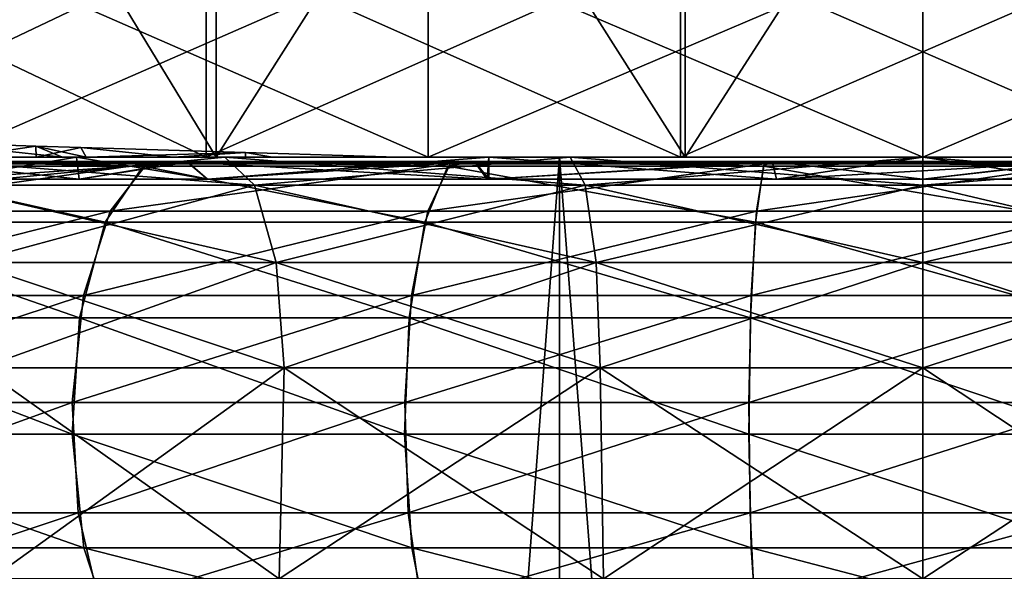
# Model space of a CAD drawing. Extents: x 0 to 200, y 18 to 95.
# Tile 398 of 491: x 170.52 to 175.19, y 65.26 to 67.88. Entities that reach past the tile are written whole.
import ezdxf

# ---------------------------------------------------------------- set-up
doc = ezdxf.new("R2010")
doc.units = 0

msp = doc.modelspace()

# ---------------------------------------------------------------- linework, layer by layer
for points in [[(171.449112, 70.72702, 32.767685), (169.316849, 67.22702, 33.499695), (171.449112, 67.22702, 32.767685)], [(171.449112, 70.72702, 32.767685), (169.316849, 70.72702, 33.499695), (169.316849, 67.22702, 33.499695)], [(169.316849, 70.72702, 58.500305), (171.449112, 67.22702, 59.232315), (169.316849, 67.22702, 58.500305)], [(169.316849, 70.72702, 58.500305), (171.449112, 70.72702, 59.232315), (171.449112, 67.22702, 59.232315)], [(173.672791, 70.72702, 32.396622), (171.449112, 67.22702, 32.767685), (173.672791, 67.22702, 32.396622)], [(173.672791, 70.72702, 32.396622), (171.449112, 70.72702, 32.767685), (171.449112, 67.22702, 32.767685)], [(171.449112, 70.72702, 59.232315), (173.672791, 67.22702, 59.603378), (171.449112, 67.22702, 59.232315)], [(171.449112, 70.72702, 59.232315), (173.672791, 70.72702, 59.603378), (173.672791, 67.22702, 59.603378)], [(175.9272, 67.22702, 32.396622), (175.9272, 70.72702, 32.396622), (173.672791, 67.22702, 32.396622)], [(175.9272, 70.72702, 32.396622), (173.672791, 70.72702, 32.396622), (173.672791, 67.22702, 32.396622)], [(173.672791, 70.72702, 59.603378), (175.9272, 67.22702, 59.603378), (173.672791, 67.22702, 59.603378)], [(173.672791, 70.72702, 59.603378), (175.9272, 70.72702, 59.603378), (175.9272, 67.22702, 59.603378)], [(169.299988, 67.22702, 36.473721), (171.400803, 68.227013, 35.53838), (171.400803, 67.22702, 35.53838)], [(169.299988, 68.227013, 36.473721), (171.400803, 68.227013, 35.53838), (169.299988, 67.22702, 36.473721)], [(171.400803, 67.22702, 56.46162), (169.299988, 68.227013, 55.526279), (169.299988, 67.22702, 55.526279)], [(171.400803, 68.227013, 56.46162), (169.299988, 68.227013, 55.526279), (171.400803, 67.22702, 56.46162)], [(170.164734, 67.22702, 31.734152), (172.453476, 68.227013, 31.184675), (172.453476, 67.22702, 31.184675)], [(170.164734, 68.227013, 31.734152), (172.453476, 68.227013, 31.184675), (170.164734, 67.22702, 31.734152)], [(172.453476, 67.22702, 60.815327), (170.164734, 68.227013, 60.265846), (170.164734, 67.22702, 60.265846)], [(172.453476, 68.227013, 60.815327), (170.164734, 68.227013, 60.265846), (172.453476, 67.22702, 60.815327)], [(171.400803, 67.22702, 35.53838), (173.650177, 68.227013, 35.060261), (173.650177, 67.22702, 35.060261)], [(171.400803, 68.227013, 35.53838), (173.650177, 68.227013, 35.060261), (171.400803, 67.22702, 35.53838)], [(173.650177, 67.22702, 56.939739), (171.400803, 68.227013, 56.46162), (171.400803, 67.22702, 56.46162)], [(173.650177, 68.227013, 56.939739), (171.400803, 68.227013, 56.46162), (173.650177, 67.22702, 56.939739)], [(172.453476, 67.22702, 31.184675), (174.799988, 68.227013, 31), (174.799988, 67.22702, 31)], [(172.453476, 68.227013, 31.184675), (174.799988, 68.227013, 31), (172.453476, 67.22702, 31.184675)], [(174.799988, 67.22702, 61), (172.453476, 68.227013, 60.815327), (172.453476, 67.22702, 60.815327)], [(174.799988, 68.227013, 61), (172.453476, 68.227013, 60.815327), (174.799988, 67.22702, 61)], [(173.650177, 68.227013, 35.060261), (175.949814, 68.227013, 35.060261), (173.650177, 67.22702, 35.060261)], [(175.949814, 68.227013, 35.060261), (175.949814, 67.22702, 35.060261), (173.650177, 67.22702, 35.060261)], [(175.949814, 67.22702, 56.939739), (173.650177, 68.227013, 56.939739), (173.650177, 67.22702, 56.939739)], [(175.949814, 68.227013, 56.939739), (173.650177, 68.227013, 56.939739), (175.949814, 67.22702, 56.939739)], [(174.799988, 68.227013, 31), (177.146515, 68.227013, 31.184675), (174.799988, 67.22702, 31)], [(177.146515, 68.227013, 31.184675), (177.146515, 67.22702, 31.184675), (174.799988, 67.22702, 31)], [(177.146515, 68.227013, 60.815327), (174.799988, 68.227013, 61), (177.146515, 67.22702, 60.815327)], [(174.799988, 68.227013, 61), (174.799988, 67.22702, 61), (177.146515, 67.22702, 60.815327)], [(170.111176, 67.22702, 36.976509), (170.069672, 67.296127, 36.894676), (170.719559, 67.22702, 36.634823)], [(170.069672, 67.296127, 36.894676), (170.592392, 67.278961, 36.600773), (170.719559, 67.22702, 36.634823)], [(170.592392, 67.278961, 36.600773), (170.069672, 67.296127, 36.894676), (170.241913, 67.22702, 36.758068)], [(170.592392, 67.278961, 36.600773), (170.241913, 67.22702, 36.758068), (170.595245, 67.22702, 36.607471)], [(170.719559, 67.22702, 36.634823), (170.592392, 67.278961, 36.600773), (170.832565, 67.22702, 36.58604)], [(170.592392, 67.278961, 36.600773), (170.806137, 67.272491, 36.526661), (170.832565, 67.22702, 36.58604)], [(170.806137, 67.272491, 36.526661), (170.592392, 67.278961, 36.600773), (170.595245, 67.22702, 36.607471)], [(170.806137, 67.272491, 36.526661), (170.595245, 67.22702, 36.607471), (171.245392, 67.22702, 36.33036)], [(171.586929, 67.248833, 36.255939), (170.806137, 67.272491, 36.526661), (171.245392, 67.22702, 36.33036)], [(170.806137, 67.272491, 36.526661), (171.586929, 67.248833, 36.255939), (170.832565, 67.22702, 36.58604)], [(170.832565, 67.22702, 36.58604), (171.586929, 67.248833, 36.255939), (171.588181, 67.22702, 36.259861)], [(171.586929, 67.248833, 36.255939), (171.245392, 67.22702, 36.33036), (172.30719, 67.22702, 36.006207)], [(171.715805, 67.22702, 36.204769), (171.586929, 67.248833, 36.255939), (172.30719, 67.22702, 36.006207)], [(171.588181, 67.22702, 36.259861), (171.586929, 67.248833, 36.255939), (171.715805, 67.22702, 36.204769)], [(171.449112, 67.22702, 32.767685), (167.990143, 67.22702, 32.634903), (170.164734, 67.22702, 31.734152)], [(171.449112, 67.22702, 32.767685), (169.316849, 67.22702, 33.499695), (167.990143, 67.22702, 32.634903)], [(170.786575, 67.22702, 37.666039), (168.917725, 67.22702, 37.77948), (169.425629, 67.22702, 37.419704)], [(169.032715, 67.22702, 38.768059), (168.917725, 67.22702, 37.77948), (170.786575, 67.22702, 37.666039)], [(169.032715, 67.22702, 38.768059), (170.786575, 67.22702, 37.666039), (170.156769, 67.122658, 37.999813)], [(170.786575, 67.22702, 54.333961), (169.032715, 67.22702, 53.231941), (170.156769, 67.122658, 54.000187)], [(170.786575, 67.22702, 54.333961), (169.299988, 67.22702, 55.526279), (169.032715, 67.22702, 53.231941)], [(170.595245, 67.22702, 36.607471), (169.299988, 67.22702, 36.473721), (171.400803, 67.22702, 35.53838)], [(170.595245, 67.22702, 36.607471), (170.241913, 67.22702, 36.758068), (169.299988, 67.22702, 36.473721)], [(171.400803, 67.22702, 56.46162), (169.299988, 67.22702, 55.526279), (170.786575, 67.22702, 54.333961)], [(171.449112, 67.22702, 59.232315), (170.164734, 67.22702, 60.265846), (169.316849, 67.22702, 58.500305)], [(170.786575, 67.22702, 37.666039), (169.425629, 67.22702, 37.419704), (169.822037, 67.22702, 37.138897)], [(169.718918, 22.227015, 31.886789), (173.075943, 67.22702, 31.099409), (173.075943, 22.227015, 31.099409)], [(169.718918, 67.22702, 31.886789), (173.075943, 67.22702, 31.099409), (169.718918, 22.227015, 31.886789)], [(173.075943, 22.227015, 60.900593), (169.718918, 67.22702, 60.113213), (169.718918, 22.227015, 60.113213)], [(173.075943, 67.22702, 60.900593), (169.718918, 67.22702, 60.113213), (173.075943, 22.227015, 60.900593)], [(169.718918, 67.22702, 31.886789), (171.489639, 67.22702, 34.725956), (173.075943, 67.22702, 31.099409)], [(169.918869, 67.22702, 35.311825), (171.489639, 67.22702, 34.725956), (169.718918, 67.22702, 31.886789)], [(169.718918, 67.22702, 60.113213), (171.489639, 67.22702, 57.274044), (169.918869, 67.22702, 56.688175)], [(169.718918, 67.22702, 60.113213), (173.127792, 67.22702, 57.630402), (171.489639, 67.22702, 57.274044)], [(169.718918, 67.22702, 60.113213), (173.075943, 67.22702, 60.900593), (173.127792, 67.22702, 57.630402)], [(171.102463, 67.18293, 55.376312), (170.021545, 67.205559, 54.233173), (169.740616, 67.18293, 54.717209)], [(169.765015, 67.195152, 37.324833), (171.313782, 67.20237, 37.15958), (171.120285, 67.195152, 36.668911)], [(170.029785, 67.20237, 37.781013), (171.313782, 67.20237, 37.15958), (169.765015, 67.195152, 37.324833)], [(172.741669, 67.22702, 36.981918), (169.822037, 67.22702, 37.138897), (174.799988, 67.22702, 36.75)], [(169.822037, 67.22702, 37.138897), (170.111176, 67.22702, 36.976509), (174.799988, 67.22702, 36.75)], [(170.786575, 67.22702, 37.666039), (169.822037, 67.22702, 37.138897), (172.741669, 67.22702, 36.981918)], [(169.918869, 67.22702, 35.311825), (170.126572, 67.09304, 35.76664), (171.630508, 67.09304, 35.205704)], [(171.489639, 67.22702, 34.725956), (169.918869, 67.22702, 35.311825), (171.630508, 67.09304, 35.205704)], [(169.918869, 67.22702, 56.688175), (171.489639, 67.22702, 57.274044), (170.126572, 67.09304, 56.23336)], [(170.021545, 67.205559, 54.233173), (170.797928, 67.122658, 54.310493), (170.156769, 67.122658, 54.000187)], [(170.021545, 67.205559, 54.233173), (171.30777, 67.205559, 54.855679), (170.797928, 67.122658, 54.310493)], [(171.30777, 67.205559, 54.855679), (170.021545, 67.205559, 54.233173), (171.102463, 67.18293, 55.376312)], [(171.313782, 67.20237, 37.15958), (170.029785, 67.20237, 37.781013), (170.156769, 67.122658, 37.999813)], [(174.799988, 67.22702, 36.75), (170.111176, 67.22702, 36.976509), (170.719559, 67.22702, 36.634823)], [(171.489639, 67.22702, 57.274044), (171.630508, 67.09304, 56.794296), (170.126572, 67.09304, 56.23336)], [(170.156769, 67.122658, 37.999813), (170.786575, 67.22702, 37.666039), (170.797928, 67.122658, 37.689507)], [(170.797928, 67.122658, 54.310493), (170.786575, 67.22702, 54.333961), (170.156769, 67.122658, 54.000187)], [(171.313782, 67.20237, 37.15958), (170.156769, 67.122658, 37.999813), (170.797928, 67.122658, 37.689507)], [(173.672791, 67.22702, 32.396622), (170.164734, 67.22702, 31.734152), (172.453476, 67.22702, 31.184675)], [(173.672791, 67.22702, 32.396622), (171.449112, 67.22702, 32.767685), (170.164734, 67.22702, 31.734152)], [(172.453476, 67.22702, 60.815327), (170.164734, 67.22702, 60.265846), (171.449112, 67.22702, 59.232315)], [(171.245392, 67.22702, 36.33036), (170.595245, 67.22702, 36.607471), (171.400803, 67.22702, 35.53838)], [(174.799988, 67.22702, 36.75), (170.719559, 67.22702, 36.634823), (170.832565, 67.22702, 36.58604)], [(170.797928, 67.122658, 37.689507), (170.786575, 67.22702, 37.666039), (171.406586, 67.122658, 37.394924)], [(170.786575, 67.22702, 37.666039), (172.741669, 67.22702, 36.981918), (171.406586, 67.122658, 37.394924)], [(171.406586, 67.122658, 54.605076), (170.786575, 67.22702, 54.333961), (170.797928, 67.122658, 54.310493)], [(172.741669, 67.22702, 55.018082), (170.786575, 67.22702, 54.333961), (171.406586, 67.122658, 54.605076)], [(172.741669, 67.22702, 55.018082), (171.400803, 67.22702, 56.46162), (170.786575, 67.22702, 54.333961)], [(171.30777, 67.205559, 54.855679), (171.406586, 67.122658, 54.605076), (170.797928, 67.122658, 54.310493)], [(171.313782, 67.20237, 37.15958), (170.797928, 67.122658, 37.689507), (171.406586, 67.122658, 37.394924)], [(174.799988, 67.22702, 36.75), (170.832565, 67.22702, 36.58604), (171.588181, 67.22702, 36.259861)], [(172.547607, 67.18293, 55.824142), (171.30777, 67.205559, 54.855679), (171.102463, 67.18293, 55.376312)], [(171.120285, 67.195152, 36.668911), (172.676346, 67.20237, 36.737343), (172.558472, 67.195152, 36.22324)], [(171.313782, 67.20237, 37.15958), (172.676346, 67.20237, 36.737343), (171.120285, 67.195152, 36.668911)], [(172.30719, 67.22702, 36.006207), (171.245392, 67.22702, 36.33036), (171.400803, 67.22702, 35.53838)], [(171.30777, 67.205559, 54.855679), (172.672684, 67.205559, 55.278645), (171.406586, 67.122658, 54.605076)], [(172.672684, 67.205559, 55.278645), (171.30777, 67.205559, 54.855679), (172.547607, 67.18293, 55.824142)], [(172.676346, 67.20237, 36.737343), (171.313782, 67.20237, 37.15958), (172.73288, 67.122658, 36.983929)], [(171.313782, 67.20237, 37.15958), (171.406586, 67.122658, 37.394924), (172.73288, 67.122658, 36.983929)], [(172.30719, 67.22702, 36.006207), (171.400803, 67.22702, 35.53838), (173.650177, 67.22702, 35.060261)], [(173.650177, 67.22702, 56.939739), (171.400803, 67.22702, 56.46162), (172.741669, 67.22702, 55.018082)], [(171.406586, 67.122658, 37.394924), (172.741669, 67.22702, 36.981918), (172.73288, 67.122658, 36.983929)], [(172.73288, 67.122658, 55.016071), (172.741669, 67.22702, 55.018082), (171.406586, 67.122658, 54.605076)], [(172.672684, 67.205559, 55.278645), (172.73288, 67.122658, 55.016071), (171.406586, 67.122658, 54.605076)], [(173.672791, 67.22702, 59.603378), (172.453476, 67.22702, 60.815327), (171.449112, 67.22702, 59.232315)], [(171.489639, 67.22702, 34.725956), (171.630508, 67.09304, 35.205704), (173.198959, 67.09304, 34.86451)], [(173.127792, 67.22702, 34.369598), (171.489639, 67.22702, 34.725956), (173.198959, 67.09304, 34.86451)], [(171.489639, 67.22702, 57.274044), (173.127792, 67.22702, 57.630402), (171.630508, 67.09304, 56.794296)], [(171.489639, 67.22702, 34.725956), (173.127792, 67.22702, 34.369598), (173.075943, 67.22702, 31.099409)], [(174.799988, 67.22702, 36.75), (171.588181, 67.22702, 36.259861), (171.715805, 67.22702, 36.204769)], [(173.127792, 67.22702, 57.630402), (173.198959, 67.09304, 57.13549), (171.630508, 67.09304, 56.794296)], [(174.799988, 67.22702, 36.75), (171.715805, 67.22702, 36.204769), (172.30719, 67.22702, 36.006207)], [(175.949814, 67.22702, 35.060261), (172.30719, 67.22702, 36.006207), (173.650177, 67.22702, 35.060261)], [(174.799988, 67.22702, 36.75), (172.30719, 67.22702, 36.006207), (175.949814, 67.22702, 35.060261)], [(175.9272, 67.22702, 32.396622), (172.453476, 67.22702, 31.184675), (174.799988, 67.22702, 31)], [(175.9272, 67.22702, 32.396622), (173.672791, 67.22702, 32.396622), (172.453476, 67.22702, 31.184675)], [(174.799988, 67.22702, 61), (172.453476, 67.22702, 60.815327), (173.672791, 67.22702, 59.603378)], [(174.043518, 67.18293, 56.05061), (172.672684, 67.205559, 55.278645), (172.547607, 67.18293, 55.824142)], [(172.558472, 67.195152, 36.22324), (174.086746, 67.20237, 36.523819), (174.047165, 67.195152, 35.997864)], [(172.676346, 67.20237, 36.737343), (174.086746, 67.20237, 36.523819), (172.558472, 67.195152, 36.22324)], [(172.672684, 67.205559, 55.278645), (172.741776, 67.122658, 55.017418), (172.73288, 67.122658, 55.016071)], [(172.672684, 67.205559, 55.278645), (174.085526, 67.205559, 55.492535), (172.741776, 67.122658, 55.017418)], [(174.085526, 67.205559, 55.492535), (172.672684, 67.205559, 55.278645), (174.043518, 67.18293, 56.05061)], [(174.086746, 67.20237, 36.523819), (172.676346, 67.20237, 36.737343), (172.741776, 67.122658, 36.982582)], [(172.676346, 67.20237, 36.737343), (172.73288, 67.122658, 36.983929), (172.741776, 67.122658, 36.982582)], [(172.73288, 67.122658, 36.983929), (172.741669, 67.22702, 36.981918), (172.741776, 67.122658, 36.982582)], [(172.741776, 67.122658, 55.017418), (172.741669, 67.22702, 55.018082), (172.73288, 67.122658, 55.016071)], [(172.741669, 67.22702, 36.981918), (174.799988, 67.22702, 36.75), (174.105743, 67.122658, 36.776089)], [(172.741776, 67.122658, 36.982582), (172.741669, 67.22702, 36.981918), (174.105743, 67.122658, 36.776089)], [(174.105743, 67.122658, 55.223911), (172.741669, 67.22702, 55.018082), (172.741776, 67.122658, 55.017418)], [(174.799988, 67.22702, 55.25), (172.741669, 67.22702, 55.018082), (174.105743, 67.122658, 55.223911)], [(174.799988, 67.22702, 55.25), (173.650177, 67.22702, 56.939739), (172.741669, 67.22702, 55.018082)], [(174.085526, 67.205559, 55.492535), (174.105743, 67.122658, 55.223911), (172.741776, 67.122658, 55.017418)], [(174.086746, 67.20237, 36.523819), (172.741776, 67.122658, 36.982582), (174.105743, 67.122658, 36.776089)], [(176.524048, 67.22702, 31.099409), (176.524048, 22.227015, 31.099409), (173.075943, 22.227015, 31.099409)], [(173.075943, 67.22702, 31.099409), (176.524048, 67.22702, 31.099409), (173.075943, 22.227015, 31.099409)], [(176.524048, 22.227015, 60.900593), (173.075943, 67.22702, 60.900593), (173.075943, 22.227015, 60.900593)], [(176.524048, 67.22702, 60.900593), (173.075943, 67.22702, 60.900593), (176.524048, 22.227015, 60.900593)], [(173.127792, 67.22702, 34.369598), (176.524048, 67.22702, 31.099409), (173.075943, 67.22702, 31.099409)], [(173.075943, 67.22702, 60.900593), (174.799988, 67.22702, 57.75), (173.127792, 67.22702, 57.630402)], [(173.075943, 67.22702, 60.900593), (176.524048, 67.22702, 60.900593), (176.472198, 67.22702, 57.630402)], [(174.799988, 67.22702, 57.75), (173.075943, 67.22702, 60.900593), (176.472198, 67.22702, 57.630402)], [(173.127792, 67.22702, 34.369598), (173.198959, 67.09304, 34.86451), (174.799988, 67.09304, 34.75)], [(174.799988, 67.22702, 34.25), (173.127792, 67.22702, 34.369598), (174.799988, 67.09304, 34.75)], [(173.127792, 67.22702, 57.630402), (174.799988, 67.22702, 57.75), (173.198959, 67.09304, 57.13549)], [(173.127792, 67.22702, 34.369598), (174.799988, 67.22702, 34.25), (176.524048, 67.22702, 31.099409)], [(174.799988, 67.22702, 57.75), (174.799988, 67.09304, 57.25), (173.198959, 67.09304, 57.13549)], [(175.949814, 67.22702, 56.939739), (173.650177, 67.22702, 56.939739), (174.799988, 67.22702, 55.25)], [(175.9272, 67.22702, 59.603378), (174.799988, 67.22702, 61), (173.672791, 67.22702, 59.603378)], [(175.556473, 67.18293, 56.05061), (174.085526, 67.205559, 55.492535), (174.043518, 67.18293, 56.05061)], [(175.513229, 67.20237, 36.523819), (175.552826, 67.195152, 35.997864), (174.047165, 67.195152, 35.997864)], [(174.086746, 67.20237, 36.523819), (175.513229, 67.20237, 36.523819), (174.047165, 67.195152, 35.997864)], [(174.085526, 67.205559, 55.492535), (174.799988, 67.122658, 55.223911), (174.105743, 67.122658, 55.223911)], [(174.085526, 67.205559, 55.492535), (175.514465, 67.205559, 55.492535), (174.799988, 67.122658, 55.223911)], [(175.514465, 67.205559, 55.492535), (174.085526, 67.205559, 55.492535), (175.556473, 67.18293, 56.05061)], [(175.513229, 67.20237, 36.523819), (174.086746, 67.20237, 36.523819), (174.105743, 67.122658, 36.776089)], [(174.799988, 67.22702, 36.75), (174.799988, 67.122658, 36.776089), (174.105743, 67.122658, 36.776089)], [(174.799988, 67.122658, 55.223911), (174.799988, 67.22702, 55.25), (174.105743, 67.122658, 55.223911)], [(174.799988, 67.122658, 36.776089), (175.513229, 67.20237, 36.523819), (174.105743, 67.122658, 36.776089)], [(177.146515, 67.22702, 31.184675), (175.9272, 67.22702, 32.396622), (174.799988, 67.22702, 31)], [(177.146515, 67.22702, 60.815327), (174.799988, 67.22702, 61), (175.9272, 67.22702, 59.603378)], [(174.799988, 67.22702, 36.75), (175.494247, 67.122658, 36.776089), (174.799988, 67.122658, 36.776089)], [(174.799988, 67.22702, 36.75), (176.858307, 67.22702, 36.981918), (175.494247, 67.122658, 36.776089)], [(175.494247, 67.122658, 55.223911), (174.799988, 67.22702, 55.25), (174.799988, 67.122658, 55.223911)], [(176.858307, 67.22702, 55.018082), (174.799988, 67.22702, 55.25), (175.494247, 67.122658, 55.223911)], [(176.858307, 67.22702, 36.981918), (174.799988, 67.22702, 36.75), (175.949814, 67.22702, 35.060261)], [(178.199188, 67.22702, 56.46162), (174.799988, 67.22702, 55.25), (176.858307, 67.22702, 55.018082)], [(178.199188, 67.22702, 56.46162), (175.949814, 67.22702, 56.939739), (174.799988, 67.22702, 55.25)], [(176.401031, 67.09304, 34.86451), (174.799988, 67.22702, 34.25), (174.799988, 67.09304, 34.75)], [(176.472198, 67.22702, 34.369598), (174.799988, 67.22702, 34.25), (176.401031, 67.09304, 34.86451)], [(174.799988, 67.09304, 57.25), (176.472198, 67.22702, 57.630402), (176.401031, 67.09304, 57.13549)], [(174.799988, 67.22702, 57.75), (176.472198, 67.22702, 57.630402), (174.799988, 67.09304, 57.25)], [(174.799988, 67.22702, 34.25), (176.472198, 67.22702, 34.369598), (176.524048, 67.22702, 31.099409)], [(175.514465, 67.205559, 55.492535), (175.494247, 67.122658, 55.223911), (174.799988, 67.122658, 55.223911)], [(175.494247, 67.122658, 36.776089), (175.513229, 67.20237, 36.523819), (174.799988, 67.122658, 36.776089)], [(170.921387, 66.918175, 55.835487), (169.740616, 67.18293, 54.717209), (169.492844, 66.918175, 55.144108)], [(169.52533, 66.971016, 36.911846), (171.120285, 67.195152, 36.668911), (170.945114, 66.971016, 36.224697)], [(169.765015, 67.195152, 37.324833), (171.120285, 67.195152, 36.668911), (169.52533, 66.971016, 36.911846)], [(171.102463, 67.18293, 55.376312), (169.740616, 67.18293, 54.717209), (170.921387, 66.918175, 55.835487)], [(172.437302, 66.918175, 56.305248), (171.102463, 67.18293, 55.376312), (170.921387, 66.918175, 55.835487)], [(170.945114, 66.971016, 36.224697), (172.558472, 67.195152, 36.22324), (172.451767, 66.971016, 35.757809)], [(171.120285, 67.195152, 36.668911), (172.558472, 67.195152, 36.22324), (170.945114, 66.971016, 36.224697)], [(172.547607, 67.18293, 55.824142), (171.102463, 67.18293, 55.376312), (172.437302, 66.918175, 56.305248)], [(174.00647, 66.918175, 56.542805), (172.547607, 67.18293, 55.824142), (172.437302, 66.918175, 56.305248)], [(172.451767, 66.971016, 35.757809), (174.047165, 67.195152, 35.997864), (174.011322, 66.971016, 35.521706)], [(172.558472, 67.195152, 36.22324), (174.047165, 67.195152, 35.997864), (172.451767, 66.971016, 35.757809)], [(174.043518, 67.18293, 56.05061), (172.547607, 67.18293, 55.824142), (174.00647, 66.918175, 56.542805)], [(175.593521, 66.918175, 56.542805), (174.043518, 67.18293, 56.05061), (174.00647, 66.918175, 56.542805)], [(175.552826, 67.195152, 35.997864), (175.588654, 66.971016, 35.521706), (174.011322, 66.971016, 35.521706)], [(174.047165, 67.195152, 35.997864), (175.552826, 67.195152, 35.997864), (174.011322, 66.971016, 35.521706)], [(175.556473, 67.18293, 56.05061), (174.043518, 67.18293, 56.05061), (175.593521, 66.918175, 56.542805)], [(170.126572, 67.09304, 35.76664), (170.278625, 66.727013, 36.09959), (171.733627, 66.727013, 35.556904)], [(171.630508, 67.09304, 35.205704), (170.126572, 67.09304, 35.76664), (171.733627, 66.727013, 35.556904)], [(170.126572, 67.09304, 56.23336), (171.630508, 67.09304, 56.794296), (170.278625, 66.727013, 55.900414)], [(171.630508, 67.09304, 56.794296), (171.733627, 66.727013, 56.443096), (170.278625, 66.727013, 55.900414)], [(171.630508, 67.09304, 35.205704), (171.733627, 66.727013, 35.556904), (173.251038, 66.727013, 35.22681)], [(173.198959, 67.09304, 34.86451), (171.630508, 67.09304, 35.205704), (173.251038, 66.727013, 35.22681)], [(171.630508, 67.09304, 56.794296), (173.198959, 67.09304, 57.13549), (171.733627, 66.727013, 56.443096)], [(173.198959, 67.09304, 57.13549), (173.251038, 66.727013, 56.77319), (171.733627, 66.727013, 56.443096)], [(173.198959, 67.09304, 34.86451), (173.251038, 66.727013, 35.22681), (174.799988, 66.727013, 35.116024)], [(174.799988, 67.09304, 34.75), (173.198959, 67.09304, 34.86451), (174.799988, 66.727013, 35.116024)], [(173.198959, 67.09304, 57.13549), (174.799988, 67.09304, 57.25), (173.251038, 66.727013, 56.77319)], [(174.799988, 67.09304, 57.25), (174.799988, 66.727013, 56.883976), (173.251038, 66.727013, 56.77319)], [(176.348938, 66.727013, 35.22681), (174.799988, 67.09304, 34.75), (174.799988, 66.727013, 35.116024)], [(176.401031, 67.09304, 34.86451), (174.799988, 67.09304, 34.75), (176.348938, 66.727013, 35.22681)], [(174.799988, 66.727013, 56.883976), (176.401031, 67.09304, 57.13549), (176.348938, 66.727013, 56.77319)], [(174.799988, 67.09304, 57.25), (176.401031, 67.09304, 57.13549), (174.799988, 66.727013, 56.883976)], [(169.353378, 66.56987, 36.615597), (170.945114, 66.971016, 36.224697), (170.819458, 66.56987, 35.906044)], [(169.52533, 66.971016, 36.911846), (170.945114, 66.971016, 36.224697), (169.353378, 66.56987, 36.615597)], [(170.819458, 66.56987, 35.906044), (172.451767, 66.971016, 35.757809), (172.375214, 66.56987, 35.423939)], [(170.945114, 66.971016, 36.224697), (172.451767, 66.971016, 35.757809), (170.819458, 66.56987, 35.906044)], [(172.375214, 66.56987, 35.423939), (174.011322, 66.971016, 35.521706), (173.985611, 66.56987, 35.180138)], [(172.451767, 66.971016, 35.757809), (174.011322, 66.971016, 35.521706), (172.375214, 66.56987, 35.423939)], [(175.588654, 66.971016, 35.521706), (175.614365, 66.56987, 35.180138), (173.985611, 66.56987, 35.180138)], [(174.011322, 66.971016, 35.521706), (175.588654, 66.971016, 35.521706), (173.985611, 66.56987, 35.180138)], [(170.800903, 66.464447, 56.141006), (169.492844, 66.918175, 55.144108), (169.327988, 66.464447, 55.42815)], [(170.921387, 66.918175, 55.835487), (169.492844, 66.918175, 55.144108), (170.800903, 66.464447, 56.141006)], [(172.363922, 66.464447, 56.625362), (170.921387, 66.918175, 55.835487), (170.800903, 66.464447, 56.141006)], [(172.437302, 66.918175, 56.305248), (170.921387, 66.918175, 55.835487), (172.363922, 66.464447, 56.625362)], [(173.981827, 66.464447, 56.8703), (172.437302, 66.918175, 56.305248), (172.363922, 66.464447, 56.625362)], [(174.00647, 66.918175, 56.542805), (172.437302, 66.918175, 56.305248), (173.981827, 66.464447, 56.8703)], [(175.618164, 66.464447, 56.8703), (174.00647, 66.918175, 56.542805), (173.981827, 66.464447, 56.8703)], [(175.593521, 66.918175, 56.542805), (174.00647, 66.918175, 56.542805), (175.618164, 66.464447, 56.8703)], [(170.278625, 66.727013, 36.09959), (170.33429, 66.227013, 36.221455), (171.771362, 66.227013, 35.685452)], [(171.733627, 66.727013, 35.556904), (170.278625, 66.727013, 36.09959), (171.771362, 66.227013, 35.685452)], [(170.278625, 66.727013, 55.900414), (171.733627, 66.727013, 56.443096), (170.33429, 66.227013, 55.778545)], [(171.733627, 66.727013, 56.443096), (171.771362, 66.227013, 56.314548), (170.33429, 66.227013, 55.778545)], [(171.733627, 66.727013, 35.556904), (171.771362, 66.227013, 35.685452), (173.270111, 66.227013, 35.359421)], [(173.251038, 66.727013, 35.22681), (171.733627, 66.727013, 35.556904), (173.270111, 66.227013, 35.359421)], [(171.733627, 66.727013, 56.443096), (173.251038, 66.727013, 56.77319), (171.771362, 66.227013, 56.314548)], [(173.251038, 66.727013, 56.77319), (173.270111, 66.227013, 56.640579), (171.771362, 66.227013, 56.314548)], [(173.251038, 66.727013, 35.22681), (173.270111, 66.227013, 35.359421), (174.799988, 66.227013, 35.25)], [(174.799988, 66.727013, 35.116024), (173.251038, 66.727013, 35.22681), (174.799988, 66.227013, 35.25)], [(173.251038, 66.727013, 56.77319), (174.799988, 66.727013, 56.883976), (173.270111, 66.227013, 56.640579)], [(174.799988, 66.727013, 56.883976), (174.799988, 66.227013, 56.75), (173.270111, 66.227013, 56.640579)], [(176.32988, 66.227013, 35.359421), (174.799988, 66.727013, 35.116024), (174.799988, 66.227013, 35.25)], [(176.348938, 66.727013, 35.22681), (174.799988, 66.727013, 35.116024), (176.32988, 66.227013, 35.359421)], [(174.799988, 66.227013, 56.75), (176.348938, 66.727013, 56.77319), (176.32988, 66.227013, 56.640579)], [(174.799988, 66.727013, 56.883976), (176.348938, 66.727013, 56.77319), (174.799988, 66.227013, 56.75)], [(169.279816, 66.063148, 36.488834), (170.819458, 66.56987, 35.906044), (170.765686, 66.063148, 35.769699)], [(169.353378, 66.56987, 36.615597), (170.819458, 66.56987, 35.906044), (169.279816, 66.063148, 36.488834)], [(170.765686, 66.063148, 35.769699), (172.375214, 66.56987, 35.423939), (172.342468, 66.063148, 35.281082)], [(170.819458, 66.56987, 35.906044), (172.375214, 66.56987, 35.423939), (170.765686, 66.063148, 35.769699)], [(172.342468, 66.063148, 35.281082), (173.985611, 66.56987, 35.180138), (173.974625, 66.063148, 35.033989)], [(172.375214, 66.56987, 35.423939), (173.985611, 66.56987, 35.180138), (172.342468, 66.063148, 35.281082)], [(175.614365, 66.56987, 35.180138), (175.625366, 66.063148, 35.033989), (173.974625, 66.063148, 35.033989)], [(173.985611, 66.56987, 35.180138), (175.614365, 66.56987, 35.180138), (173.974625, 66.063148, 35.033989)], [(170.765198, 65.912857, 56.231529), (169.327988, 66.464447, 55.42815), (169.279144, 65.912857, 55.51231)], [(170.800903, 66.464447, 56.141006), (169.327988, 66.464447, 55.42815), (170.765198, 65.912857, 56.231529)], [(172.342163, 65.912857, 56.720207), (170.800903, 66.464447, 56.141006), (170.765198, 65.912857, 56.231529)], [(172.363922, 66.464447, 56.625362), (170.800903, 66.464447, 56.141006), (172.342163, 65.912857, 56.720207)], [(173.974518, 65.912857, 56.967331), (172.363922, 66.464447, 56.625362), (172.342163, 65.912857, 56.720207)], [(173.981827, 66.464447, 56.8703), (172.363922, 66.464447, 56.625362), (173.974518, 65.912857, 56.967331)], [(175.625473, 65.912857, 56.967331), (173.981827, 66.464447, 56.8703), (173.974518, 65.912857, 56.967331)], [(175.618164, 66.464447, 56.8703), (173.981827, 66.464447, 56.8703), (175.625473, 65.912857, 56.967331)], [(171.771362, 66.227013, 35.685452), (170.33429, 66.227013, 36.221455), (170.380829, 65.22702, 36.322422)], [(170.33429, 66.227013, 55.778545), (171.746826, 65.22702, 56.307312), (170.380829, 65.22702, 55.677578)], [(170.33429, 66.227013, 55.778545), (171.771362, 66.227013, 56.314548), (171.746826, 65.22702, 56.307312)], [(171.771362, 66.227013, 35.685452), (170.380829, 65.22702, 36.322422), (171.746826, 65.22702, 35.692688)], [(173.270111, 66.227013, 35.359421), (171.746826, 65.22702, 35.692688), (173.286072, 65.22702, 35.469509)], [(173.270111, 66.227013, 35.359421), (171.771362, 66.227013, 35.685452), (171.746826, 65.22702, 35.692688)], [(171.771362, 66.227013, 56.314548), (173.286072, 65.22702, 56.530491), (171.746826, 65.22702, 56.307312)], [(171.771362, 66.227013, 56.314548), (173.270111, 66.227013, 56.640579), (173.286072, 65.22702, 56.530491)], [(174.799988, 66.227013, 35.25), (173.270111, 66.227013, 35.359421), (173.286072, 65.22702, 35.469509)], [(173.270111, 66.227013, 56.640579), (174.799988, 65.22702, 56.75), (173.286072, 65.22702, 56.530491)], [(173.270111, 66.227013, 56.640579), (174.799988, 66.227013, 56.75), (174.799988, 65.22702, 56.75)], [(174.799988, 66.227013, 35.25), (173.286072, 65.22702, 35.469509), (174.799988, 65.22702, 35.25)], [(176.313919, 65.22702, 35.469509), (176.32988, 66.227013, 35.359421), (174.799988, 65.22702, 35.25)], [(176.32988, 66.227013, 35.359421), (174.799988, 66.227013, 35.25), (174.799988, 65.22702, 35.25)], [(174.799988, 65.22702, 56.75), (174.799988, 66.227013, 56.75), (176.313919, 65.22702, 56.530491)], [(174.799988, 66.227013, 56.75), (176.32988, 66.227013, 56.640579), (176.313919, 65.22702, 56.530491)], [(169.279816, 66.063148, 36.488834), (170.765686, 66.063148, 35.769699), (169.317719, 65.541084, 36.554138)], [(169.317719, 65.541084, 36.554138), (170.765686, 66.063148, 35.769699), (170.793381, 65.541084, 35.839943)], [(170.765686, 66.063148, 35.769699), (172.342468, 66.063148, 35.281082), (170.793381, 65.541084, 35.839943)], [(170.793381, 65.541084, 35.839943), (172.342468, 66.063148, 35.281082), (172.359344, 65.541084, 35.354679)], [(172.342468, 66.063148, 35.281082), (173.974625, 66.063148, 35.033989), (172.359344, 65.541084, 35.354679)], [(172.359344, 65.541084, 35.354679), (173.974625, 66.063148, 35.033989), (173.980286, 65.541084, 35.109283)], [(173.974625, 66.063148, 35.033989), (175.625366, 66.063148, 35.033989), (173.980286, 65.541084, 35.109283)], [(175.625366, 66.063148, 35.033989), (175.619705, 65.541084, 35.109283), (173.980286, 65.541084, 35.109283)], [(170.821457, 65.374146, 56.088879), (169.279144, 65.912857, 55.51231), (169.356125, 65.374146, 55.379684)], [(170.765198, 65.912857, 56.231529), (169.279144, 65.912857, 55.51231), (170.821457, 65.374146, 56.088879)], [(172.376434, 65.374146, 56.570744), (170.765198, 65.912857, 56.231529), (170.821457, 65.374146, 56.088879)], [(172.342163, 65.912857, 56.720207), (170.765198, 65.912857, 56.231529), (172.376434, 65.374146, 56.570744)], [(173.986023, 65.374146, 56.814423), (172.342163, 65.912857, 56.720207), (172.376434, 65.374146, 56.570744)], [(173.974518, 65.912857, 56.967331), (172.342163, 65.912857, 56.720207), (173.986023, 65.374146, 56.814423)], [(175.613953, 65.374146, 56.814423), (173.974518, 65.912857, 56.967331), (173.986023, 65.374146, 56.814423)], [(175.625473, 65.912857, 56.967331), (173.974518, 65.912857, 56.967331), (175.613953, 65.374146, 56.814423)], [(169.317719, 65.541084, 36.554138), (170.793381, 65.541084, 35.839943), (169.460342, 65.096657, 36.799877)], [(169.460342, 65.096657, 36.799877), (170.793381, 65.541084, 35.839943), (170.897614, 65.096657, 36.104263)], [(170.793381, 65.541084, 35.839943), (172.359344, 65.541084, 35.354679), (170.897614, 65.096657, 36.104263)], [(170.897614, 65.096657, 36.104263), (172.359344, 65.541084, 35.354679), (172.422836, 65.096657, 35.631622)], [(172.359344, 65.541084, 35.354679), (173.980286, 65.541084, 35.109283), (172.422836, 65.096657, 35.631622)], [(172.422836, 65.096657, 35.631622), (173.980286, 65.541084, 35.109283), (174.001617, 65.096657, 35.392609)], [(173.980286, 65.541084, 35.109283), (175.619705, 65.541084, 35.109283), (174.001617, 65.096657, 35.392609)], [(175.619705, 65.541084, 35.109283), (175.598373, 65.096657, 35.392609), (174.001617, 65.096657, 35.392609)], [(170.958359, 64.956482, 55.741699), (169.356125, 65.374146, 55.379684), (169.543457, 64.956482, 55.056911)], [(170.821457, 65.374146, 56.088879), (169.356125, 65.374146, 55.379684), (170.958359, 64.956482, 55.741699)], [(172.459839, 64.956482, 56.206982), (170.821457, 65.374146, 56.088879), (170.958359, 64.956482, 55.741699)], [(172.376434, 65.374146, 56.570744), (170.821457, 65.374146, 56.088879), (172.459839, 64.956482, 56.206982)], [(174.014038, 64.956482, 56.442272), (172.376434, 65.374146, 56.570744), (172.459839, 64.956482, 56.206982)], [(173.986023, 65.374146, 56.814423), (172.376434, 65.374146, 56.570744), (174.014038, 64.956482, 56.442272)], [(175.585953, 64.956482, 56.442272), (173.986023, 65.374146, 56.814423), (174.014038, 64.956482, 56.442272)], [(175.613953, 65.374146, 56.814423), (173.986023, 65.374146, 56.814423), (175.585953, 64.956482, 56.442272)]]:
    msp.add_3dface(points)

doc.saveas('drawing.dxf')
